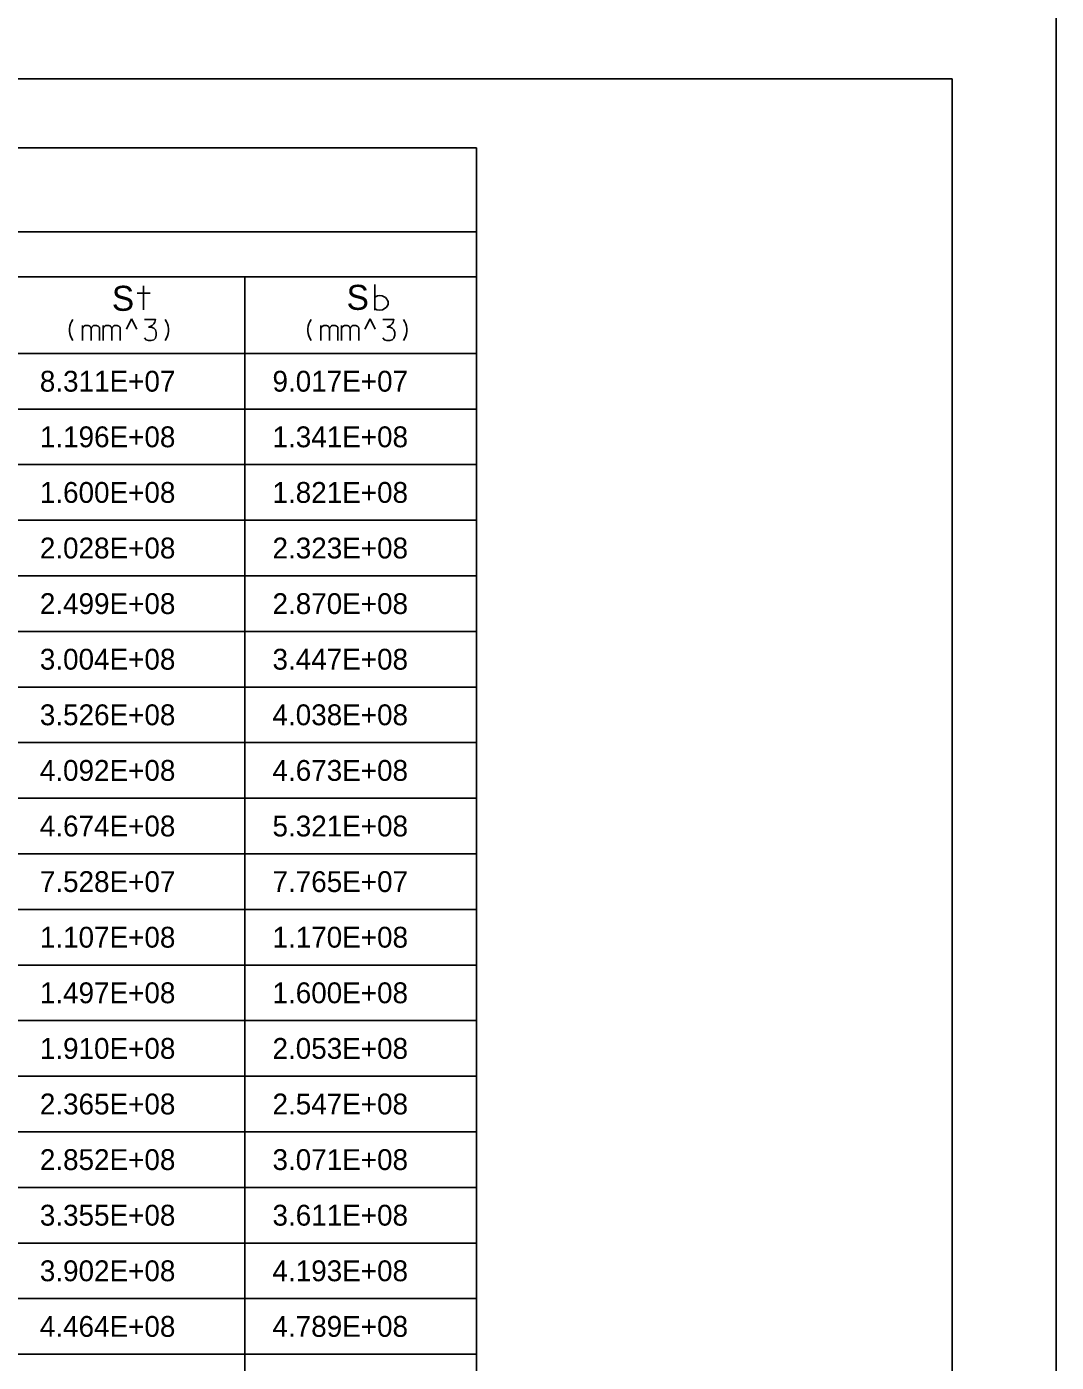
# Model space of a CAD drawing. Extents: x 635698 to 639877, y 296617 to 300175.
# Drawn here: x 637198.2 to 637346.5, y 298677.1 to 298869.3 of the extents above; entities that cross this region are included whole.
import ezdxf

# ---------------------------------------------------------------- set-up
doc = ezdxf.new("R2010")
doc.units = 0
doc.layers.add('2', color=7, linetype='Continuous')
doc.layers.add('PLT-BNDY', color=7, linetype='Continuous')

msp = doc.modelspace()

# ---------------------------------------------------------------- linework, layer by layer
at = {"layer": '2'}
for p, q in [((636545.45, 298861.76), (637331.45, 298861.76)), ((637331.45, 298861.76), (637331.45, 298297.76)), ((637262.96, 298851.84), (636554.2, 298851.84)), ((637262.96, 298851.84), (637262.96, 298534.25)), ((637262.96, 298839.75), (636768.84, 298839.75)), ((637262.96, 298750.25), (637262.96, 298839.75)), ((637262.96, 298833.25), (637078.96, 298833.25)), ((637229.59, 298833.25), (637229.59, 298750.25)), ((637212.56, 298825.74), (637213.31, 298827.24)), ((637214.06, 298825.74), (637213.31, 298827.24)), ((637246.89, 298825.74), (637247.64, 298827.24)), ((637248.39, 298825.74), (637247.64, 298827.24)), ((637262.96, 298822.25), (636768.84, 298822.25)), ((637262.96, 298822.25), (637078.96, 298822.25)), ((637262.96, 298814.25), (636768.84, 298814.25)), ((637262.96, 298806.25), (636768.84, 298806.25)), ((637262.96, 298798.25), (636768.84, 298798.25)), ((637262.96, 298790.25), (636768.84, 298790.25)), ((637262.96, 298782.25), (636768.84, 298782.25)), ((637262.96, 298774.25), (636768.84, 298774.25)), ((637262.96, 298766.25), (636768.84, 298766.25)), ((637262.96, 298758.25), (636768.84, 298758.25)), ((637262.96, 298750.25), (636768.84, 298750.25)), ((637262.96, 298750.25), (636768.84, 298750.25)), ((637262.96, 298750.25), (637078.96, 298750.25)), ((637229.59, 298750.25), (637229.59, 298678.25)), ((637262.96, 298678.25), (637262.96, 298750.25)), ((637262.96, 298742.25), (636768.84, 298742.25)), ((637262.96, 298734.25), (636768.84, 298734.25)), ((637262.96, 298726.25), (636768.84, 298726.25)), ((637262.96, 298718.25), (636768.84, 298718.25)), ((637262.96, 298710.25), (636768.84, 298710.25)), ((637262.96, 298702.25), (636768.84, 298702.25)), ((637262.96, 298694.25), (636768.84, 298694.25)), ((637262.96, 298686.25), (636768.84, 298686.25)), ((637262.96, 298678.25), (636768.84, 298678.25)), ((637229.59, 298678.25), (637229.59, 298606.25))]:
    msp.add_line(p, q, dxfattribs=at)
for points in [[(637215.04, 298828.5), (637215.04, 298831.96)], [(637248.31, 298828.49), (637248.31, 298832.19)], [(637216, 298830.91), (637214.1, 298830.91)], [(637248.34, 298830.33), (637248.71, 298830.53), (637249.07, 298830.58), (637249.4, 298830.53), (637249.69, 298830.4), (637249.88, 298830.28), (637250.06, 298830.08), (637250.15, 298829.89), (637250.24, 298829.73), (637250.24, 298829.3), (637250.11, 298829.04), (637249.99, 298828.9), (637249.65, 298828.65), (637249.42, 298828.54), (637249.07, 298828.49), (637248.61, 298828.54), (637248.34, 298828.72)], [(637204.83, 298824.13), (637204.64, 298824.43), (637204.5, 298824.77), (637204.41, 298825.1), (637204.36, 298825.45), (637204.36, 298825.8), (637204.41, 298826.16), (637204.5, 298826.49), (637204.64, 298826.82), (637204.83, 298827.13)], [(637206.23, 298825.88), (637206.28, 298825.92), (637206.33, 298826.02), (637206.54, 298826.23), (637206.61, 298826.25), (637206.71, 298826.28), (637207.04, 298826.28), (637207.18, 298826.23), (637207.27, 298826.16), (637207.37, 298826.06), (637207.44, 298825.9), (637207.46, 298825.85), (637207.51, 298825.92), (637207.56, 298826.02), (637207.77, 298826.23), (637207.84, 298826.25), (637207.91, 298826.28), (637208.27, 298826.28), (637208.36, 298826.23), (637208.48, 298826.18), (637208.6, 298826.09), (637208.64, 298826.02), (637208.69, 298825.92), (637208.69, 298824.13)], [(637206.23, 298824.13), (637206.23, 298826.25)], [(637207.46, 298824.13), (637207.46, 298825.88)], [(637209.21, 298825.88), (637209.26, 298825.92), (637209.31, 298826.02), (637209.52, 298826.23), (637209.59, 298826.25), (637209.68, 298826.28), (637210.01, 298826.28), (637210.16, 298826.23), (637210.25, 298826.16), (637210.34, 298826.06), (637210.42, 298825.9), (637210.44, 298825.85), (637210.49, 298825.92), (637210.53, 298826.02), (637210.75, 298826.23), (637210.82, 298826.25), (637210.89, 298826.28), (637211.24, 298826.28), (637211.34, 298826.23), (637211.45, 298826.18), (637211.57, 298826.09), (637211.62, 298826.02), (637211.67, 298825.92), (637211.67, 298824.13)], [(637209.21, 298824.13), (637209.21, 298826.25)], [(637210.44, 298824.13), (637210.44, 298825.88)], [(637215.16, 298827.13), (637216.75, 298827.13), (637216.65, 298826.77), (637216.49, 298826.51), (637216.25, 298826.28), (637215.78, 298826.04), (637216.13, 298826.04), (637216.51, 298825.88), (637216.75, 298825.64), (637216.86, 298825.26), (637216.86, 298824.86), (637216.75, 298824.46), (637216.49, 298824.22), (637216.13, 298824.13), (637215.73, 298824.13), (637215.38, 298824.22), (637215.16, 298824.48)], [(637218.14, 298824.13), (637218.33, 298824.43), (637218.47, 298824.77), (637218.57, 298825.1), (637218.61, 298825.45), (637218.61, 298825.8), (637218.57, 298826.16), (637218.47, 298826.49), (637218.33, 298826.82), (637218.14, 298827.13)], [(637239.16, 298824.13), (637238.98, 298824.43), (637238.83, 298824.77), (637238.74, 298825.1), (637238.69, 298825.45), (637238.69, 298825.8), (637238.74, 298826.16), (637238.83, 298826.49), (637238.98, 298826.82), (637239.16, 298827.13)], [(637240.57, 298825.88), (637240.61, 298825.92), (637240.66, 298826.02), (637240.87, 298826.23), (637240.95, 298826.25), (637241.04, 298826.28), (637241.37, 298826.28), (637241.51, 298826.23), (637241.61, 298826.16), (637241.7, 298826.06), (637241.77, 298825.9), (637241.8, 298825.85), (637241.84, 298825.92), (637241.89, 298826.02), (637242.1, 298826.23), (637242.17, 298826.25), (637242.24, 298826.28), (637242.6, 298826.28), (637242.69, 298826.23), (637242.81, 298826.18), (637242.93, 298826.09), (637242.98, 298826.02), (637243.02, 298825.92), (637243.02, 298824.13)], [(637240.57, 298824.13), (637240.57, 298826.25)], [(637241.8, 298824.13), (637241.8, 298825.88)], [(637243.54, 298825.88), (637243.59, 298825.92), (637243.64, 298826.02), (637243.85, 298826.23), (637243.92, 298826.25), (637244.02, 298826.28), (637244.35, 298826.28), (637244.49, 298826.23), (637244.58, 298826.16), (637244.68, 298826.06), (637244.75, 298825.9), (637244.77, 298825.85), (637244.82, 298825.92), (637244.87, 298826.02), (637245.08, 298826.23), (637245.15, 298826.25), (637245.22, 298826.28), (637245.58, 298826.28), (637245.67, 298826.23), (637245.79, 298826.18), (637245.91, 298826.09), (637245.95, 298826.02), (637246, 298825.92), (637246, 298824.13)], [(637243.54, 298824.13), (637243.54, 298826.25)], [(637244.77, 298824.13), (637244.77, 298825.88)], [(637249.5, 298827.13), (637251.08, 298827.13), (637250.99, 298826.77), (637250.82, 298826.51), (637250.58, 298826.28), (637250.11, 298826.04), (637250.47, 298826.04), (637250.84, 298825.88), (637251.08, 298825.64), (637251.2, 298825.26), (637251.2, 298824.86), (637251.08, 298824.46), (637250.82, 298824.22), (637250.47, 298824.13), (637250.06, 298824.13), (637249.71, 298824.22), (637249.5, 298824.48)], [(637252.47, 298824.13), (637252.66, 298824.43), (637252.8, 298824.77), (637252.9, 298825.1), (637252.95, 298825.45), (637252.95, 298825.8), (637252.9, 298826.16), (637252.8, 298826.49), (637252.66, 298826.82), (637252.47, 298827.13)]]:
    msp.add_lwpolyline(points, dxfattribs=at)
at = {"layer": 'PLT-BNDY'}
msp.add_lwpolyline([(636505.45, 298876.76), (637346.45, 298876.76), (637346.45, 298282.76), (636505.45, 298282.76)], close=True, dxfattribs=at)

# ---------------------------------------------------------------- texts
at = {"layer": '2'}
for s, height, p in [('S', 3.6, (637210.46, 298828.38)), ('S', 3.6, (637244.26, 298828.52)), ('8.311E+07', 3, (637200.09, 298816.75)), ('9.017E+07', 3, (637233.59, 298816.75)), ('1.196E+08', 3, (637200.09, 298808.75)), ('1.341E+08', 3, (637233.59, 298808.75)), ('1.600E+08', 3, (637200.09, 298800.75)), ('1.821E+08', 3, (637233.59, 298800.75)), ('2.028E+08', 3, (637200.09, 298792.75)), ('2.323E+08', 3, (637233.59, 298792.75)), ('2.499E+08', 3, (637200.09, 298784.75)), ('2.870E+08', 3, (637233.59, 298784.75)), ('3.004E+08', 3, (637200.09, 298776.75)), ('3.447E+08', 3, (637233.59, 298776.75)), ('3.526E+08', 3, (637200.09, 298768.75)), ('4.038E+08', 3, (637233.59, 298768.75)), ('4.092E+08', 3, (637200.09, 298760.75)), ('4.673E+08', 3, (637233.59, 298760.75)), ('4.674E+08', 3, (637200.09, 298752.75)), ('5.321E+08', 3, (637233.59, 298752.75)), ('7.528E+07', 3, (637200.09, 298744.75)), ('7.765E+07', 3, (637233.59, 298744.75)), ('1.107E+08', 3, (637200.09, 298736.75)), ('1.170E+08', 3, (637233.59, 298736.75)), ('1.497E+08', 3, (637200.09, 298728.75)), ('1.600E+08', 3, (637233.59, 298728.75)), ('1.910E+08', 3, (637200.09, 298720.75)), ('2.053E+08', 3, (637233.59, 298720.75)), ('2.365E+08', 3, (637200.09, 298712.75)), ('2.547E+08', 3, (637233.59, 298712.75)), ('2.852E+08', 3, (637200.09, 298704.75)), ('3.071E+08', 3, (637233.59, 298704.75)), ('3.355E+08', 3, (637200.09, 298696.75)), ('3.611E+08', 3, (637233.59, 298696.75)), ('3.902E+08', 3, (637200.09, 298688.75)), ('4.193E+08', 3, (637233.59, 298688.75)), ('4.464E+08', 3, (637200.09, 298680.75)), ('4.789E+08', 3, (637233.59, 298680.75))]:
    msp.add_text(s, height=height, dxfattribs=at).set_placement(p)

doc.saveas('drawing.dxf')
